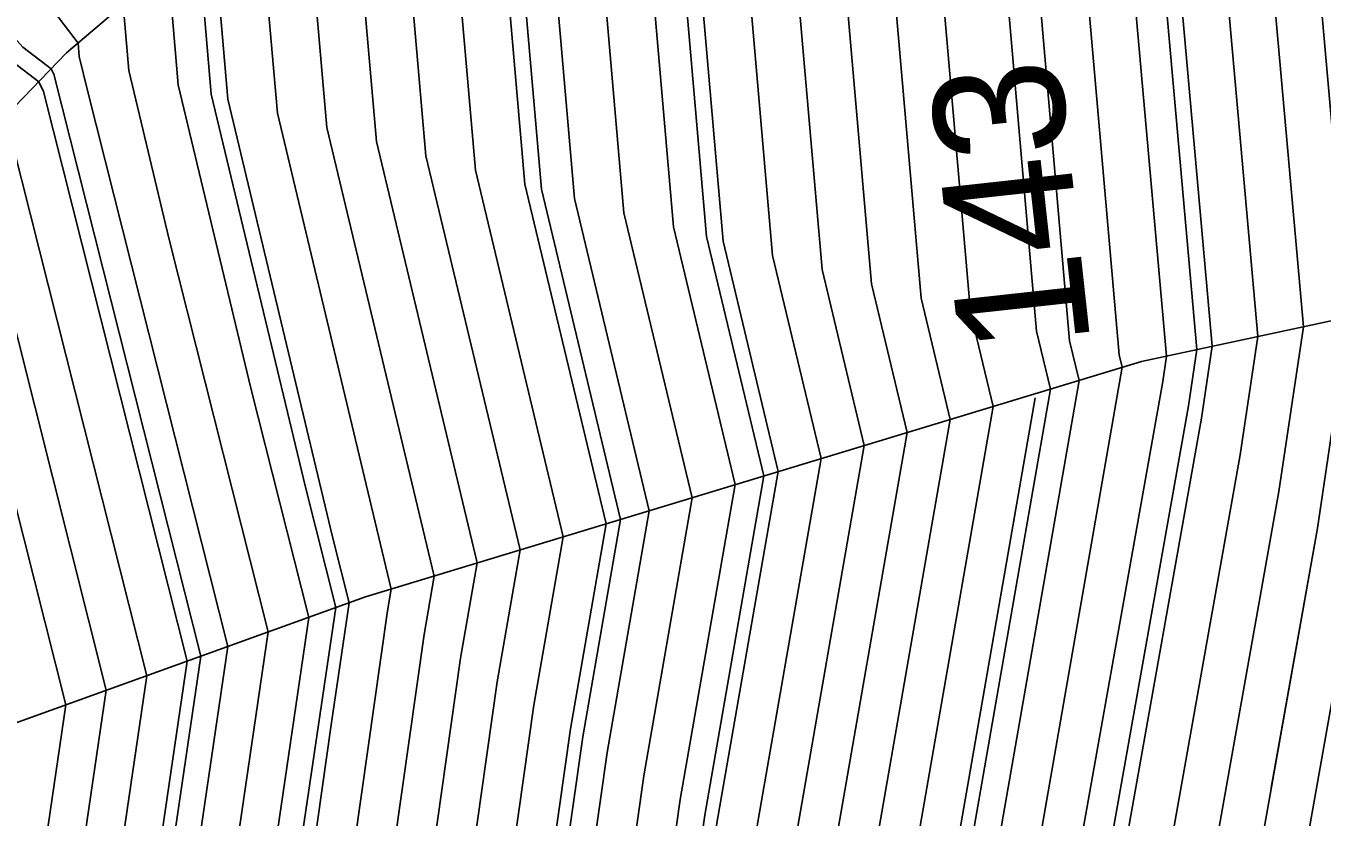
# Model space of a CAD drawing. Extents: x 2354170 to 2357230, y 866100 to 868290.
# Drawn here: x 2355652.9 to 2355672.71, y 867266.6 to 867278.69 of the extents above; entities that cross this region are included whole.
import ezdxf

# ---------------------------------------------------------------- set-up
doc = ezdxf.new("R2010")
doc.units = 0
for name, color, linetype in [('Default', 7, 'Continuous'), ('DTM Contours Major', 7, 'Continuous'), ('DTM Contours Minor', 7, 'Continuous'), ('PH Exist DTM Breakline', 7, 'Continuous')]:
    doc.layers.add(name, color=color, linetype=linetype)

msp = doc.modelspace()

# ---------------------------------------------------------------- linework, layer by layer
at = {"layer": 'Default'}
for points in [[(2355657.943, 867229.951), (2355660.389, 867236.567), (2355668.914, 867252.44), (2355670.291, 867259.862), (2355670.665, 867260.915), (2355671.371, 867263.873), (2355672.639, 867271.014), (2355673.12, 867274.244), (2355672.027, 867286.554), (2355672.133, 867289.189), (2355672.129, 867290.552), (2355670.916, 867293.983), (2355666.489, 867300.798), (2355660.725, 867309.696), (2355660.58, 867310.066), (2355660.45, 867310.298), (2355660.28, 867310.538), (2355650.879, 867319.546)], [(2355623.527, 867318.973), (2355629.979, 867314.973), (2355637.585, 867310.014), (2355639.063, 867309.099), (2355639.979, 867308.522), (2355644.853, 867304.888), (2355649.979, 867300.977), (2355650.496, 867300.532), (2355651.005, 867300.014), (2355655.843, 867295.878), (2355659.481, 867290.124), (2355662.635, 867286.028), (2355663.556, 867275.403), (2355664.399, 867271.879), (2355663.464, 867266.503), (2355662.861, 867262.245), (2355661.882, 867256.968), (2355657.889, 867249.535), (2355654.289, 867239.799)], [(2355633.257, 867317.239), (2355639.979, 867312.878), (2355643.619, 867310.014), (2355647.262, 867307.298), (2355649.979, 867305.225), (2355652.78, 867302.815), (2355655.532, 867300.014), (2355657.93, 867297.965), (2355662.862, 867290.163), (2355664.696, 867287.781), (2355665.826, 867274.751), (2355666.37, 867272.477), (2355665.142, 867265.422), (2355664.74, 867262.583), (2355663.505, 867255.923), (2355658.466, 867246.542), (2355653.779, 867233.866)], [(2355664.252, 867299.646), (2355669.19, 867292.045), (2355669.779, 867290.38), (2355669.781, 867289.718), (2355669.729, 867288.439), (2355671.03, 867273.796), (2355670.866, 867272.697), (2355669.217, 867263.411), (2355669.04, 867262.672), (2355668.947, 867262.409), (2355667.291, 867253.485), (2355659.812, 867239.56), (2355655.983, 867229.205), (2355654.666, 867226.325), (2355653.217, 867223.432), (2355650, 867218.256), (2355644.808, 867208.501), (2355644.09, 867207.212)], [(2355630.8, 867214.83), (2355630.87, 867214.956), (2355630.974, 867215.152), (2355638.727, 867227.626), (2355642.218, 867234.597), (2355645.394, 867241.539), (2355651.755, 867258.743), (2355652.147, 867259.521), (2355652.893, 867261.19), (2355652.646, 867262.396), (2355653.513, 867268.313), (2355651.748, 867275.311), (2355651.378, 867276.053), (2355647.425, 867279.063), (2355643.457, 867283.492), (2355639.979, 867285.702), (2355632.699, 867290.014), (2355629.979, 867291.688), (2355625.631, 867294.361), (2355624.403, 867295.079)], [(2355630.909, 867202.515), (2355635.864, 867208.767), (2355637.581, 867211.848), (2355640.135, 867216.646), (2355645.703, 867225.607), (2355648.212, 867230.614), (2355650.492, 867235.601), (2355657.12, 867253.525), (2355659.718, 867258.362), (2355660.355, 867261.795), (2355661.226, 867267.946), (2355661.771, 867271.081), (2355660.529, 867276.273), (2355659.886, 867283.691), (2355654.972, 867290.072), (2355653.315, 867292.693)], [(2355629.304, 867203.363), (2355634.695, 867210.166), (2355636.032, 867212.565), (2355638.021, 867216.302), (2355644.093, 867226.073), (2355646.829, 867231.533), (2355649.316, 867236.971), (2355656.543, 867256.517), (2355658.095, 867259.407), (2355658.476, 867261.458), (2355659.547, 867269.028), (2355659.8, 867270.483), (2355658.259, 867276.925), (2355657.825, 867281.939), (2355651.591, 867290.033), (2355650.974, 867291.009), (2355649.979, 867291.859), (2355649.088, 867292.479)], [(2355627.699, 867204.212), (2355633.527, 867211.565), (2355634.483, 867213.282), (2355635.907, 867215.957), (2355642.483, 867226.539), (2355645.445, 867232.453), (2355648.139, 867238.342), (2355655.966, 867259.51), (2355656.472, 867260.452), (2355656.596, 867261.121), (2355657.571, 867268.008), (2355657.845, 867269.875), (2355657.591, 867270.881), (2355655.989, 867277.577), (2355655.763, 867280.186), (2355651.133, 867286.198), (2355648.784, 867288.819), (2355646.904, 867290.014), (2355644.399, 867291.726)], [(2355625.559, 867205.343), (2355631.968, 867213.431), (2355632.418, 867214.239), (2355633.088, 867215.497), (2355640.337, 867227.16), (2355643.601, 867233.678), (2355646.57, 867240.169), (2355653.881, 867259.94), (2355654.061, 867260.298), (2355654.404, 867261.064), (2355654.29, 867261.618), (2355655.369, 867268.982), (2355653.172, 867277.693), (2355653.099, 867277.841), (2355652.312, 867278.44), (2355645.74, 867285.775), (2355639.979, 867289.435), (2355639.001, 867290.014), (2355638.239, 867290.483)], [(2355589.978, 867185.259), (2355594.026, 867184.061), (2355599.978, 867182.919), (2355608.894, 867184.159), (2355618.455, 867183.83), (2355624.115, 867186.127), (2355626.81, 867187.397), (2355630.313, 867190.655), (2355632.239, 867193.529), (2355636.795, 867199.404), (2355640.15, 867203.636), (2355643.259, 867209.218), (2355647.886, 867217.911), (2355651.607, 867223.898), (2355653.283, 867227.244), (2355654.807, 867230.576), (2355659.235, 867242.552), (2355665.668, 867254.53), (2355667.246, 867263.033), (2355667.38, 867263.979), (2355668.997, 867273.275), (2355668.853, 867273.881), (2355667.445, 867290.118)], [(2355666.071, 867288.949), (2355667.339, 867274.316), (2355667.684, 867272.876), (2355666.261, 867264.7), (2355665.993, 867262.808), (2355664.586, 867255.226), (2355658.851, 867244.547), (2355654.022, 867231.489), (2355652.361, 867227.857), (2355650.533, 867224.209), (2355646.477, 867217.681), (2355642.227, 867209.696), (2355639.37, 867204.569), (2355635.725, 867199.969), (2355630.774, 867193.585), (2355629.307, 867191.396), (2355626.639, 867188.915), (2355623.293, 867187.339), (2355618.48, 867185.385), (2355606.394, 867185.801), (2355599.978, 867184.909), (2355595.696, 867185.73), (2355589.978, 867187.423)], [(2355668.963, 867289.068), (2355670.333, 867273.647), (2355670.275, 867273.258), (2355668.5, 867263.266), (2355668.499, 867263.258), (2355668.499, 867263.258), (2355666.75, 867253.833), (2355659.62, 867240.557), (2355655.591, 867229.662), (2355654.205, 867226.631), (2355652.68, 867223.587), (2355649.295, 867218.141), (2355644.291, 867208.74), (2355640.929, 867202.703), (2355637.865, 867198.838), (2355633.704, 867193.473), (2355631.319, 867189.914), (2355626.981, 867185.879), (2355624.936, 867184.916), (2355618.43, 867182.275), (2355611.395, 867182.517), (2355599.978, 867180.929), (2355592.357, 867182.391)], [(2355665.384, 867288.365), (2355666.583, 867274.533), (2355667.027, 867272.677), (2355665.701, 867265.061), (2355665.367, 867262.695), (2355664.046, 867255.575), (2355658.658, 867245.545), (2355653.63, 867231.946), (2355651.9, 867228.163), (2355649.997, 867224.364), (2355645.772, 867217.566), (2355641.71, 867209.935), (2355638.981, 867205.036), (2355635.19, 867200.252), (2355630.041, 867193.613), (2355628.804, 867191.767), (2355626.553, 867189.674), (2355622.882, 867187.944), (2355618.492, 867186.162), (2355605.143, 867186.622), (2355599.978, 867185.903), (2355596.53, 867186.565), (2355589.978, 867188.505)], [(2355670.495, 867287.811), (2355671.727, 867273.946), (2355671.457, 867272.136), (2355669.935, 867263.565), (2355669.582, 867262.086), (2355669.395, 867261.56), (2355667.832, 867253.136), (2355660.004, 867238.562), (2355656.376, 867228.748), (2355655.127, 867226.018), (2355653.753, 867223.276), (2355650.705, 867218.371), (2355645.324, 867208.262), (2355641.708, 867201.771)], [(2355671.261, 867287.183), (2355672.424, 867274.095), (2355672.048, 867271.575), (2355670.653, 867263.719), (2355670.124, 867261.501), (2355669.843, 867260.711), (2355668.373, 867252.788), (2355660.197, 867237.564), (2355656.768, 867228.292), (2355655.588, 867225.712), (2355654.29, 867223.121), (2355651.409, 867218.486), (2355645.84, 867208.023), (2355642.097, 867201.304), (2355639.47, 867197.989), (2355635.902, 867193.389), (2355632.828, 867188.802), (2355627.237, 867183.602), (2355626.169, 867183.098), (2355618.393, 867179.942), (2355615.146, 867180.054), (2355608.196, 867179.088), (2355599.978, 867177.967), (2355590.161, 867179.83)], [(2355664.009, 867287.197), (2355665.069, 867274.968), (2355665.713, 867272.278), (2355664.583, 867265.782), (2355664.114, 867262.47), (2355662.964, 867256.272), (2355658.274, 867247.54), (2355652.846, 867232.86), (2355650.978, 867228.776), (2355648.923, 867224.675), (2355644.363, 867217.336), (2355640.678, 867210.414), (2355638.202, 867205.968), (2355634.12, 867200.818), (2355628.576, 867193.67), (2355627.797, 867192.508), (2355626.382, 867191.192), (2355622.061, 867189.156), (2355618.517, 867187.717), (2355602.643, 867188.264), (2355599.978, 867187.893), (2355598.2, 867188.234), (2355592.192, 867190.013)], [(2355663.322, 867286.612), (2355664.313, 867275.186), (2355665.056, 867272.078), (2355664.023, 867266.143), (2355663.487, 867262.358), (2355662.423, 867256.62), (2355658.081, 867248.537), (2355652.453, 867233.317), (2355650.517, 867229.082), (2355648.387, 867224.83), (2355643.658, 867217.221), (2355640.162, 867210.653), (2355637.812, 867206.435), (2355633.585, 867201.101), (2355627.843, 867193.698), (2355627.294, 867192.879), (2355626.297, 867191.951), (2355621.65, 867189.761), (2355618.529, 867188.494), (2355601.392, 867189.085), (2355599.978, 867188.888), (2355599.035, 867189.069), (2355595.846, 867190.013), (2355589.978, 867191.708)], [(2355592.591, 867177.4), (2355599.978, 867175.998), (2355616.103, 867178.197), (2355617.647, 867178.412), (2355618.368, 867178.387), (2355626.99, 867181.887), (2355627.408, 867182.084), (2355633.834, 867188.06), (2355637.368, 867193.333), (2355640.541, 867197.424), (2355642.877, 867200.371), (2355646.873, 867207.545), (2355652.819, 867218.715), (2355655.364, 867222.81), (2355656.51, 867225.099), (2355657.552, 867227.378), (2355660.581, 867235.569), (2355669.455, 867252.091), (2355670.739, 867259.013), (2355671.207, 867260.329), (2355672.089, 867264.027), (2355673.23, 867270.452), (2355673.817, 867274.394), (2355672.793, 867285.926)], [(2355626.288, 867193.62), (2355626.378, 867193.754), (2355632.515, 867201.666), (2355637.033, 867207.368), (2355639.129, 867211.131), (2355642.249, 867216.991), (2355647.313, 867225.141), (2355649.595, 867229.695), (2355651.669, 867234.23), (2355657.697, 867250.532), (2355661.341, 867257.317), (2355662.234, 867262.133), (2355662.904, 867266.864), (2355663.742, 867271.68), (2355662.799, 867275.62), (2355661.948, 867285.444)], [(2355625.024, 867205.626), (2355631.579, 867213.897), (2355631.902, 867214.478), (2355632.383, 867215.382), (2355639.8, 867227.315), (2355643.14, 867233.985), (2355646.178, 867240.626), (2355653.172, 867259.541), (2355653.423, 867260.039), (2355653.9, 867261.106), (2355653.742, 867261.878), (2355654.751, 867268.759), (2355652.698, 867276.899), (2355652.525, 867277.245), (2355650.683, 867278.648), (2355644.979, 867285.014)], [(2355631.979, 867201.949), (2355636.643, 867207.834), (2355638.613, 867211.37), (2355641.544, 867216.876), (2355646.777, 867225.296), (2355649.134, 867230.001), (2355651.277, 867234.687), (2355657.505, 867251.53), (2355660.8, 867257.665), (2355661.608, 867262.02), (2355662.345, 867267.225), (2355663.085, 867271.48), (2355662.042, 867275.838), (2355661.26, 867284.86)], [(2355631.444, 867202.232), (2355636.254, 867208.3), (2355638.097, 867211.609), (2355640.839, 867216.761), (2355646.24, 867225.451), (2355648.673, 867230.308), (2355650.885, 867235.144), (2355657.312, 867252.527), (2355660.259, 867258.013), (2355660.982, 867261.908), (2355661.785, 867267.585), (2355662.428, 867271.281), (2355661.286, 867276.055), (2355660.573, 867284.276)], [(2355630.374, 867202.798), (2355635.475, 867209.233), (2355637.064, 867212.087), (2355639.43, 867216.531), (2355645.167, 867225.762), (2355647.751, 867230.921), (2355650.1, 867236.058), (2355656.928, 867254.522), (2355659.177, 867258.71), (2355659.729, 867261.683), (2355660.666, 867268.307), (2355661.114, 867270.882), (2355659.772, 867276.49), (2355659.199, 867283.107)], [(2355629.839, 867203.08), (2355635.085, 867209.7), (2355636.548, 867212.326), (2355638.725, 867216.417), (2355644.63, 867225.917), (2355647.29, 867231.227), (2355649.708, 867236.514), (2355656.736, 867255.52), (2355658.636, 867259.058), (2355659.102, 867261.57), (2355660.107, 867268.667), (2355660.457, 867270.682), (2355659.016, 867276.707), (2355658.512, 867282.523)], [(2355628.769, 867203.646), (2355634.306, 867210.632), (2355635.516, 867212.804), (2355637.316, 867216.187), (2355643.557, 867226.228), (2355646.368, 867231.84), (2355648.923, 867237.428), (2355656.351, 867257.515), (2355657.554, 867259.755), (2355657.849, 867261.345), (2355658.988, 867269.388), (2355659.143, 867270.283), (2355657.502, 867277.142), (2355657.137, 867281.355)], [(2355628.234, 867203.929), (2355633.916, 867211.099), (2355634.999, 867213.043), (2355636.611, 867216.072), (2355643.02, 867226.383), (2355645.907, 867232.146), (2355648.531, 867237.885), (2355656.159, 867258.512), (2355657.013, 867260.103), (2355657.223, 867261.233), (2355658.428, 867269.749), (2355658.486, 867270.084), (2355656.746, 867277.36), (2355656.45, 867280.77)], [(2355627.164, 867204.495), (2355633.137, 867212.032), (2355633.967, 867213.522), (2355635.202, 867215.842), (2355641.947, 867226.694), (2355644.984, 867232.759), (2355647.747, 867238.799), (2355655.774, 867260.507), (2355655.931, 867260.8), (2355655.97, 867261.008), (2355656.273, 867263.149), (2355657.226, 867269.651), (2355656.342, 867273.155), (2355655.232, 867277.794), (2355655.076, 867279.602)], [(2355669.108, 867279.444), (2355669.609, 867273.664), (2355669.654, 867273.475), (2355667.939, 867263.618), (2355667.872, 867263.145), (2355666.209, 867254.181), (2355659.427, 867241.555), (2355655.199, 867230.119), (2355653.744, 867226.937), (2355652.143, 867223.742), (2355648.591, 867218.026), (2355643.775, 867208.979), (2355640.539, 867203.17), (2355637.33, 867199.121), (2355632.972, 867193.501), (2355630.816, 867190.284), (2355626.895, 867186.638), (2355624.526, 867185.521), (2355618.443, 867183.052), (2355610.145, 867183.338), (2355599.978, 867181.924), (2355593.192, 867183.226), (2355589.978, 867184.177)], [(2355626.629, 867204.777), (2355632.747, 867212.498), (2355633.451, 867213.761), (2355634.497, 867215.727), (2355641.41, 867226.849), (2355644.523, 867233.065), (2355647.355, 867239.255), (2355655.298, 867260.738), (2355655.337, 867260.815), (2355655.411, 867260.98), (2355655.387, 867261.1), (2355656.607, 867269.428), (2355655.093, 867275.43), (2355654.476, 867278.012), (2355654.389, 867279.018)], [(2355624.488, 867205.909), (2355631.189, 867214.364), (2355631.386, 867214.717), (2355631.679, 867215.267), (2355639.263, 867227.471), (2355642.679, 867234.291), (2355645.786, 867241.083), (2355652.464, 867259.142), (2355652.785, 867259.78), (2355653.396, 867261.148), (2355653.194, 867262.137), (2355654.132, 867268.536), (2355652.223, 867276.105), (2355651.952, 867276.649), (2355649.054, 867278.855)], [(2355626.094, 867205.06), (2355632.358, 867212.965), (2355632.935, 867214), (2355633.793, 867215.612), (2355640.873, 867227.005), (2355644.062, 867233.372), (2355646.962, 867239.712), (2355654.59, 867260.339), (2355654.699, 867260.556), (2355654.907, 867261.022), (2355654.838, 867261.359), (2355655.988, 867269.205), (2355653.844, 867277.705), (2355653.719, 867278.229), (2355653.701, 867278.433), (2355653.339, 867278.904)], [(2355668.328, 867273.006), (2355666.82, 867264.34), (2355666.62, 867262.92), (2355665.127, 867254.878), (2355659.043, 867243.55), (2355654.414, 867231.033), (2355652.822, 867227.55), (2355651.07, 867224.053), (2355647.181, 867217.796), (2355642.743, 867209.457), (2355639.76, 867204.103), (2355636.26, 867199.686), (2355631.506, 867193.557), (2355629.81, 867191.026), (2355626.724, 867188.156), (2355623.704, 867186.733), (2355623.045, 867186.465)]]:
    msp.add_lwpolyline(points, dxfattribs=at)
at = {"layer": 'DTM Contours Major'}
for points in [[(2355633.251, 867312.351), (2355636.835, 867310.014), (2355638.777, 867308.812), (2355639.979, 867308.055), (2355644.585, 867304.62), (2355649.979, 867300.505), (2355650.243, 867300.278), (2355650.502, 867300.014), (2355655.611, 867295.646), (2355659.105, 867290.119), (2355662.406, 867285.834), (2355663.304, 867275.475), (2355664.18, 867271.813), (2355663.277, 867266.624), (2355662.652, 867262.208), (2355661.701, 867257.084), (2355657.825, 867249.867), (2355651.93, 867233.926), (2355649.902, 867229.491), (2355649.484, 867228.657)], [(2355630.8, 867214.83), (2355630.87, 867214.956), (2355630.974, 867215.152), (2355638.727, 867227.626), (2355642.218, 867234.597), (2355645.394, 867241.539), (2355651.755, 867258.743), (2355652.147, 867259.521), (2355652.893, 867261.19), (2355652.646, 867262.396), (2355653.513, 867268.313), (2355651.748, 867275.311), (2355651.378, 867276.053), (2355647.425, 867279.063), (2355643.457, 867283.492), (2355639.979, 867285.702), (2355632.699, 867290.014), (2355629.979, 867291.688), (2355625.631, 867294.361), (2355624.403, 867295.079)]]:
    msp.add_lwpolyline(points, dxfattribs=at)
at = {"layer": 'DTM Contours Minor'}
for points in [[(2355671.934, 867267.045), (2355672.639, 867271.014), (2355673.12, 867274.244), (2355672.027, 867286.554), (2355672.133, 867289.189), (2355672.129, 867290.552), (2355670.916, 867293.983), (2355666.489, 867300.798), (2355660.725, 867309.696), (2355660.58, 867310.066), (2355660.45, 867310.298), (2355660.28, 867310.538), (2355650.317, 867320.084), (2355650.136, 867320.221), (2355645.16, 867322.942), (2355638.463, 867328.134), (2355631.725, 867333.059), (2355627.606, 867335.071), (2355620.521, 867340.296)], [(2355666.987, 867289.728), (2355668.348, 867274.026), (2355668.559, 867273.142), (2355667.007, 867264.219), (2355666.828, 867262.958), (2355665.308, 867254.762), (2355659.107, 867243.217), (2355654.545, 867230.88), (2355652.975, 867227.448), (2355651.249, 867224.001), (2355647.416, 867217.834), (2355642.915, 867209.378), (2355639.89, 867203.947), (2355639.334, 867203.245)], [(2355669.474, 867288.649), (2355670.798, 867273.747), (2355670.669, 867272.884), (2355668.978, 867263.36), (2355668.86, 867262.867), (2355668.798, 867262.692), (2355667.111, 867253.601), (2355659.748, 867239.892), (2355655.853, 867229.357), (2355654.512, 867226.427), (2355653.038, 867223.484), (2355650.335, 867219.135)], [(2355664.696, 867287.781), (2355665.826, 867274.751), (2355666.37, 867272.477), (2355665.142, 867265.422), (2355664.74, 867262.583), (2355663.505, 867255.923), (2355658.466, 867246.542), (2355653.238, 867232.403), (2355651.439, 867228.469), (2355649.46, 867224.519), (2355645.067, 867217.451), (2355641.194, 867210.174), (2355638.591, 867205.502), (2355634.655, 867200.535), (2355629.308, 867193.641), (2355628.301, 867192.138), (2355626.468, 867190.433), (2355622.472, 867188.55), (2355618.504, 867186.94), (2355603.893, 867187.443), (2355599.978, 867186.898), (2355597.365, 867187.4), (2355591.156, 867189.238)], [(2355625.737, 867205.249), (2355632.098, 867213.275), (2355632.59, 867214.159), (2355633.323, 867215.535), (2355640.515, 867227.108), (2355643.755, 867233.576), (2355646.701, 867240.017), (2355654.117, 867260.073), (2355654.274, 867260.384), (2355654.571, 867261.05), (2355654.473, 867261.532), (2355655.576, 867269.056), (2355653.331, 867277.958), (2355653.29, 867278.039), (2355652.855, 867278.37), (2355645.994, 867286.029)], [(2355631.088, 867202.421), (2355635.994, 867208.611), (2355637.753, 867211.768), (2355640.369, 867216.685), (2355645.882, 867225.555), (2355648.365, 867230.512), (2355650.623, 867235.448), (2355657.184, 867253.192), (2355659.898, 867258.246), (2355660.564, 867261.833), (2355661.412, 867267.826), (2355661.99, 867271.148), (2355660.781, 867276.2), (2355660.115, 867283.886)], [(2355629.304, 867203.363), (2355634.695, 867210.166), (2355636.032, 867212.565), (2355638.021, 867216.302), (2355644.093, 867226.073), (2355646.829, 867231.533), (2355649.316, 867236.971), (2355656.543, 867256.517), (2355658.095, 867259.407), (2355658.476, 867261.458), (2355659.547, 867269.028), (2355659.8, 867270.483), (2355658.259, 867276.925), (2355657.825, 867281.939)], [(2355627.521, 867204.306), (2355633.397, 867211.721), (2355634.311, 867213.362), (2355635.672, 867215.918), (2355642.304, 867226.59), (2355645.292, 867232.555), (2355648.008, 867238.494), (2355655.902, 867259.842), (2355656.292, 867260.568), (2355656.388, 867261.083), (2355657.138, 867266.388), (2355657.638, 867269.8), (2355657.175, 867271.639), (2355655.737, 867277.65), (2355655.534, 867279.991)]]:
    msp.add_lwpolyline(points, dxfattribs=at)
at = {"layer": 'PH Exist DTM Breakline'}
for points in [[(2355643.256, 867267.613), (2355653.526, 867278.285), (2355667.562, 867290.217), (2355678.248, 867302.214)], [(2355640.999, 867263.377), (2355645.925, 867265.577), (2355658.094, 867269.964), (2355669.952, 867273.565), (2355684.151, 867276.609)]]:
    msp.add_lwpolyline(points, dxfattribs=at)

# ---------------------------------------------------------------- texts
at = {"layer": 'Default'}
msp.add_text('143', height=2, rotation=96.2677, dxfattribs=at).set_placement((2355669.176, 867273.816))

doc.saveas('drawing.dxf')
